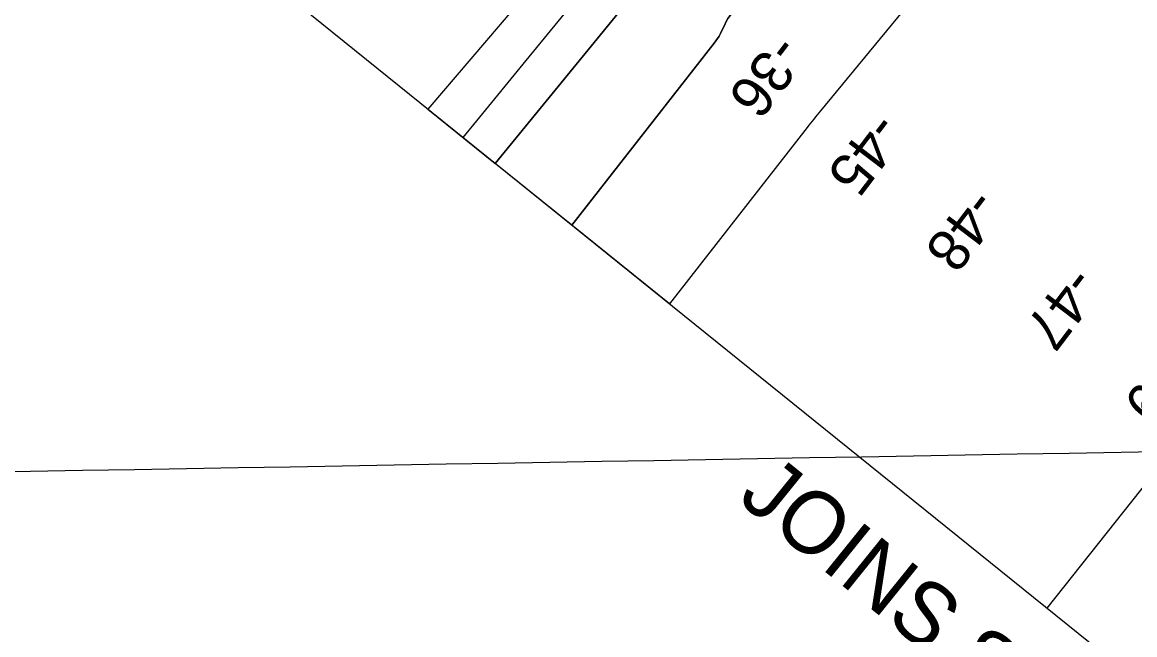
# Model space of a CAD drawing. Extents: x 3913936 to 3933962, y 195330 to 217741.
# Drawn here: x 3920410 to 3921301, y 199416 to 199907 of the extents above; entities that cross this region are included whole.
import ezdxf

# ---------------------------------------------------------------- set-up
doc = ezdxf.new("R2010")
doc.units = 0
for name, color, linetype in [('V-ANNO-TEXT', 7, 'Continuous'), ('V-GRID-FRAM', 7, 'Continuous'), ('V-GRID-MAJR', 7, 'Continuous'), ('V-RIVR-RANG', 7, 'Continuous'), ('V-TOPO-DPTH', 7, 'Continuous'), ('V-TOPO-MAJR', 7, 'Continuous'), ('V-TOPO-MINR', 7, 'Continuous')]:
    doc.layers.add(name, color=color, linetype=linetype)

msp = doc.modelspace()

# ---------------------------------------------------------------- linework, layer by layer
at = {"layer": 'V-GRID-FRAM'}
msp.add_lwpolyline([(3932010.33, 210314.99), (3924440.13, 196848.23), (3917917.56, 202110.57), (3924798.65, 214359.02), (3932010.33, 210314.99)], dxfattribs=at)
at = {"layer": 'V-GRID-MAJR'}
msp.add_spline([(3918580.26, 199515.41), (3920000.19, 199540.18), (3925326.04, 199633.54), (3926654.92, 199656.95)], degree=3, dxfattribs=at)
at = {"layer": 'V-TOPO-DPTH'}
for p, q in [((3920734.51, 199837.88), (3920788.48, 199794.34)), ((3920850.02, 199744.69), (3920788.48, 199794.34)), ((3920928.23, 199681.59), (3920850.02, 199744.69))]:
    msp.add_line(p, q, dxfattribs=at)
for points in [[(3920788.48, 199794.34), (3920911.1, 199944.31), (3920913.22, 199946.93), (3920915.33, 199949.55), (3920917.43, 199952.19), (3920919.51, 199954.83), (3920921.59, 199957.48), (3920923.69, 199960.11), (3920925.82, 199962.73), (3920927.95, 199965.33), (3921022.08, 200078.98), (3921071.39, 200138.31), (3921120.84, 200197.54), (3921170.49, 200256.59), (3921220.27, 200315.53), (3921558.35, 200714.44)], [(3920788.48, 199794.34), (3920911.1, 199944.31), (3920913.22, 199946.93), (3920915.33, 199949.55), (3920917.43, 199952.19), (3920919.51, 199954.83), (3920921.59, 199957.48), (3920923.69, 199960.11), (3920925.82, 199962.73), (3920927.95, 199965.33), (3921022.08, 200078.98), (3921071.39, 200138.31), (3921120.84, 200197.54), (3921170.49, 200256.59), (3921220.27, 200315.53), (3921558.35, 200714.44)], [(3921471.9, 200692.25), (3920871.94, 200000.8), (3920869.85, 199998.3), (3920869.16, 199997.46), (3920847.89, 199971.56), (3920836.87, 199958.21), (3920825.8, 199944.92), (3920814.65, 199931.69), (3920803.45, 199918.5), (3920734.51, 199837.88)], [(3921352.15, 200368.45), (3921277.9, 200275.87), (3921202.76, 200184.01), (3921127.03, 200092.63), (3920977.56, 199914.02), (3920974.94, 199910.42), (3920973.84, 199908.49), (3920971.91, 199904.46), (3920970.96, 199902.43), (3920969, 199898.4), (3920967.88, 199896.34), (3920966.71, 199894.4), (3920964.02, 199890.75), (3920850.02, 199744.69)], [(3920850.02, 199744.69), (3920964.02, 199890.75), (3920966.71, 199894.4), (3920967.88, 199896.34), (3920969, 199898.4), (3920970.96, 199902.43), (3920971.91, 199904.46), (3920973.84, 199908.49), (3920974.94, 199910.42), (3920977.56, 199914.02), (3921127.03, 200092.63), (3921202.76, 200184.01), (3921277.9, 200275.87), (3921352.15, 200368.45)], [(3921311.35, 200154.93), (3921238.07, 200065.8), (3921049.22, 199836.48), (3921047.87, 199834.83), (3921045.18, 199831.52), (3921043.85, 199829.86), (3921041.19, 199826.53), (3921039.87, 199824.86), (3921038.56, 199823.18), (3920928.23, 199681.59)], [(3921311.35, 200154.93), (3921238.07, 200065.8), (3921049.22, 199836.48), (3921047.87, 199834.83), (3921045.18, 199831.52), (3921043.85, 199829.86), (3921041.19, 199826.53), (3921039.87, 199824.86), (3921038.56, 199823.18), (3920928.23, 199681.59)]]:
    msp.add_lwpolyline(points, dxfattribs=at)
at = {"layer": 'V-TOPO-MAJR'}
msp.add_lwpolyline([(3921929.94, 200403.57), (3921919.51, 200389.82), (3921909.25, 200375.93), (3921758.46, 200167.11), (3921689.58, 200071.24), (3921621.02, 199975.14), (3921552.92, 199878.72), (3921485.13, 199782.08), (3921372.06, 199620.04), (3921360.9, 199604.35), (3921349.55, 199588.81), (3921337.91, 199573.48), (3921326.09, 199558.28), (3921230.49, 199437.73)], dxfattribs=at)
at = {"layer": 'V-TOPO-MINR'}
for points in [[(3921558.35, 200714.44), (3921220.27, 200315.53), (3921170.49, 200256.59), (3921120.84, 200197.54), (3921071.39, 200138.31), (3921022.08, 200078.98), (3920927.95, 199965.33), (3920925.82, 199962.73), (3920923.69, 199960.11), (3920921.59, 199957.48), (3920919.51, 199954.83), (3920917.43, 199952.19), (3920915.33, 199949.55), (3920913.22, 199946.93), (3920911.1, 199944.31), (3920788.48, 199794.34)], [(3921471.9, 200692.25), (3920871.94, 200000.8), (3920869.85, 199998.3), (3920869.16, 199997.46), (3920847.89, 199971.56), (3920836.87, 199958.21), (3920825.8, 199944.92), (3920814.65, 199931.69), (3920803.45, 199918.5), (3920734.51, 199837.88)], [(3921302.59, 200452.29), (3921241.83, 200381.14), (3921180.96, 200310.09), (3920900.1, 199982.95), (3920897.57, 199979.97), (3920895.08, 199976.95), (3920893.84, 199975.43), (3920891.36, 199972.4), (3920890.13, 199970.89), (3920813.14, 199876.93), (3920773.5, 199828.36), (3920762.73, 199815.11)], [(3921352.15, 200368.45), (3921277.9, 200275.87), (3921202.76, 200184.01), (3921127.03, 200092.63), (3920977.56, 199914.02), (3920974.94, 199910.42), (3920973.84, 199908.49), (3920971.91, 199904.46), (3920970.96, 199902.43), (3920969, 199898.4), (3920967.88, 199896.34), (3920966.71, 199894.4), (3920964.02, 199890.75), (3920850.02, 199744.69)], [(3921311.35, 200154.93), (3921238.07, 200065.8), (3921049.22, 199836.48), (3921047.87, 199834.83), (3921045.18, 199831.52), (3921043.85, 199829.86), (3921041.19, 199826.53), (3921039.87, 199824.86), (3921038.56, 199823.18), (3920928.23, 199681.59)]]:
    msp.add_lwpolyline(points, dxfattribs=at)

# ---------------------------------------------------------------- texts
at = {"layer": 'V-ANNO-TEXT'}
msp.add_text('JOINS SHEET 76', height=50, rotation=321.10361, dxfattribs=at).set_placement((3920981.72, 199524.12))
at = {"layer": 'V-RIVR-RANG'}
for s, p in [('-36', (3921013.25, 199899.71)), ('-45', (3921092.44, 199837.33)), ('-48', (3921170.77, 199776.28)), ('-47', (3921249.89, 199713.63)), ('-49', (3921329.8, 199653.18))]:
    msp.add_text(s, height=33.5, rotation=232.77458, dxfattribs=at).set_placement(p)

doc.saveas('drawing.dxf')
